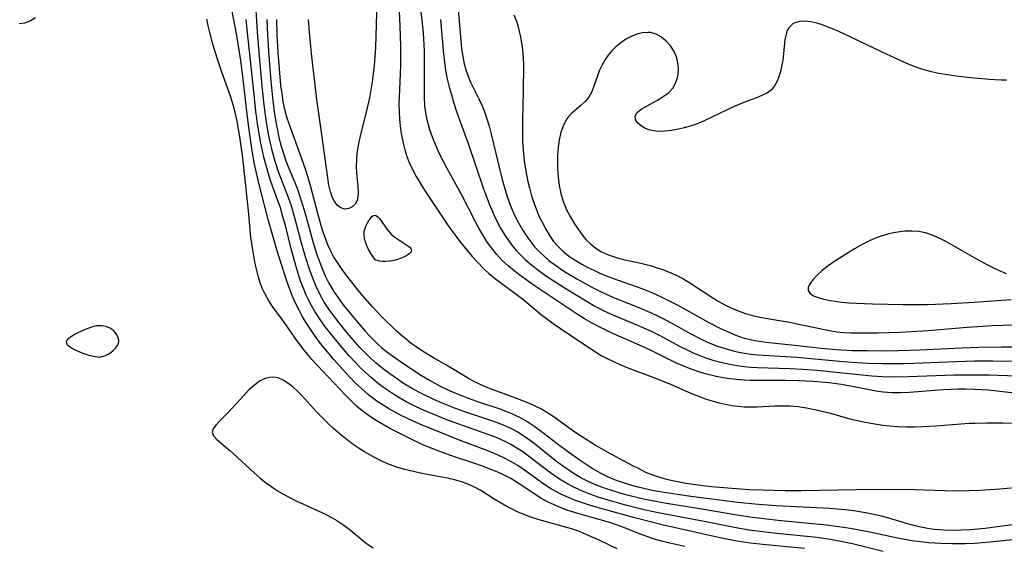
# Model space of a CAD drawing. Header units: inches. Extents: x 1073367 to 1082519, y 1569854 to 1574957.
# Tile 323 of 565: x 1080981 to 1081195, y 1570429 to 1570543. Entities that reach past the tile are written whole.
import ezdxf

# ---------------------------------------------------------------- set-up
doc = ezdxf.new("R2010")
doc.units = ezdxf.units.IN
doc.header["$MEASUREMENT"] = 0
doc.layers.add('CGG_CurvaNivelLidar_v1', color=7, linetype='Continuous', lineweight=30, true_color=0x008008)

msp = doc.modelspace()

# ---------------------------------------------------------------- linework, layer by layer
at = {"layer": 'CGG_CurvaNivelLidar_v1'}
for points in [[(1081063.5147, 1570548.3876, 75.5), (1081063.7967, 1570542.0866, 75.5), (1081063.9173, 1570537.6236, 75.5), (1081063.8878, 1570533.4928, 75.5), (1081063.665, 1570528.1952, 75.5), (1081063.5886, 1570525.038, 75.5), (1081063.6123, 1570523.4662, 75.5), (1081063.6971, 1570521.8891, 75.5), (1081063.8457, 1570520.3217, 75.5), (1081064.0607, 1570518.7676, 75.5), (1081064.4736, 1570516.6445, 75.5), (1081064.8436, 1570515.1934, 75.5), (1081065.2928, 1570513.7693, 75.5), (1081065.8122, 1570512.4247, 75.5), (1081066.4146, 1570511.1141, 75.5), (1081067.3192, 1570509.4464, 75.5), (1081069.1554, 1570506.4798, 75.5), (1081072.1481, 1570501.8744, 75.5), (1081074.0463, 1570499.0637, 75.5), (1081074.9543, 1570497.7929, 75.5), (1081076.8301, 1570495.304, 75.5), (1081078.4001, 1570493.3398, 75.5), (1081079.5184, 1570492.0099, 75.5), (1081080.668, 1570490.7208, 75.5), (1081081.862, 1570489.4884, 75.5), (1081083.1162, 1570488.3318, 75.5), (1081084.2233, 1570487.4297, 75.5), (1081088.994, 1570483.9044, 75.5), (1081090.3701, 1570482.8399, 75.5), (1081094.4624, 1570479.4816, 75.5), (1081097.0737, 1570477.5342, 75.5), (1081100.254, 1570475.3143, 75.5), (1081106.2209, 1570471.327, 75.5), (1081107.4883, 1570470.5778, 75.5), (1081108.791, 1570469.8821, 75.5), (1081110.1338, 1570469.2325, 75.5), (1081111.5018, 1570468.6282, 75.5), (1081112.8896, 1570468.0637, 75.5), (1081116.9313, 1570466.5498, 75.5), (1081119.2736, 1570465.632, 75.5), (1081123.0305, 1570464.0923, 75.5), (1081127.2583, 1570462.2664, 75.5), (1081128.7937, 1570461.6406, 75.5), (1081130.2633, 1570461.1152, 75.5), (1081131.755, 1570460.6489, 75.5), (1081133.08, 1570460.2874, 75.5), (1081134.4179, 1570459.98, 75.5), (1081135.7715, 1570459.7365, 75.5), (1081137.1353, 1570459.5593, 75.5), (1081138.5063, 1570459.4496, 75.5), (1081139.9105, 1570459.4074, 75.5), (1081141.3162, 1570459.4222, 75.5), (1081145.1594, 1570459.6147, 75.5), (1081146.8032, 1570459.6653, 75.5), (1081148.4459, 1570459.6357, 75.5), (1081150.2491, 1570459.4793, 75.5), (1081152.0471, 1570459.2112, 75.5), (1081154.1415, 1570458.7913, 75.5), (1081156.9422, 1570458.104, 75.5), (1081161.4258, 1570456.8413, 75.5), (1081163.0809, 1570456.4392, 75.5), (1081164.7531, 1570456.0918, 75.5), (1081166.4378, 1570455.7904, 75.5), (1081168.602, 1570455.4745, 75.5), (1081170.068, 1570455.322, 75.5), (1081171.8662, 1570455.1926, 75.5), (1081173.6728, 1570455.1174, 75.5), (1081175.4852, 1570455.0942, 75.5), (1081177.3016, 1570455.1246, 75.5), (1081180.0952, 1570455.2755, 75.5), (1081187.365, 1570455.8483, 75.5), (1081188.6627, 1570455.9097, 75.5), (1081191.2628, 1570455.9589, 75.5), (1081194.6355, 1570455.9382, 75.5), (1081198.8685, 1570455.8023, 75.5)], [(1081197.1587, 1570462.4174, 76), (1081191.4413, 1570463.0218, 76), (1081190.1028, 1570463.1283, 76), (1081188.4714, 1570463.2171, 76), (1081186.5884, 1570463.259, 76), (1081184.9909, 1570463.2501, 76), (1081181.7991, 1570463.1304, 76), (1081174.2994, 1570462.5623, 76), (1081172.4219, 1570462.4738, 76), (1081170.5566, 1570462.4714, 76), (1081168.6883, 1570462.5947, 76), (1081167.1325, 1570462.8106, 76), (1081163.0881, 1570463.615, 76), (1081159.6171, 1570464.2371, 76), (1081156.8906, 1570464.6048, 76), (1081155.2712, 1570464.7724, 76), (1081153.6454, 1570464.9078, 76), (1081150.3815, 1570465.0955, 76), (1081147.4663, 1570465.1687, 76), (1081141.477, 1570465.144, 76), (1081139.823, 1570465.1749, 76), (1081138.5084, 1570465.2364, 76), (1081136.9014, 1570465.3665, 76), (1081135.4045, 1570465.5374, 76), (1081133.9154, 1570465.7554, 76), (1081132.4366, 1570466.0242, 76), (1081130.971, 1570466.3502, 76), (1081129.8136, 1570466.6561, 76), (1081128.6678, 1570467.0032, 76), (1081127.0297, 1570467.5762, 76), (1081125.4161, 1570468.2211, 76), (1081123.8262, 1570468.9279, 76), (1081118.2078, 1570471.7082, 76), (1081116.4339, 1570472.5396, 76), (1081110.1815, 1570475.2535, 76), (1081108.6372, 1570475.9604, 76), (1081107.0099, 1570476.7674, 76), (1081105.4088, 1570477.6267, 76), (1081103.835, 1570478.5357, 76), (1081102.2345, 1570479.5294, 76), (1081092.9458, 1570485.751, 76), (1081090.072, 1570487.7885, 76), (1081088.5609, 1570488.9537, 76), (1081087.2912, 1570490.007, 76), (1081086.0829, 1570491.1181, 76), (1081084.8079, 1570492.4757, 76), (1081083.6393, 1570493.9294, 76), (1081082.6811, 1570495.3042, 76), (1081081.7913, 1570496.7341, 76), (1081080.9426, 1570498.2258, 76), (1081080.1295, 1570499.7465, 76), (1081077.16, 1570505.4759, 76), (1081074.0606, 1570511.1162, 76), (1081072.7523, 1570513.595, 76), (1081072.0946, 1570514.958, 76), (1081071.4829, 1570516.3362, 76), (1081070.849, 1570517.9251, 76), (1081070.2912, 1570519.5323, 76), (1081069.8234, 1570521.1579, 76), (1081069.4656, 1570522.8031, 76), (1081069.3141, 1570523.8007, 76), (1081069.2128, 1570524.7844, 76), (1081069.1205, 1570526.6171, 76), (1081069.1092, 1570528.4656, 76), (1081069.1573, 1570533.5234, 76), (1081069.0933, 1570536.6551, 76), (1081068.8843, 1570540.621, 76), (1081068.7216, 1570542.594, 76), (1081068.0639, 1570548.4155, 76)], [(1081151.6273, 1570428.6632, 77.5), (1081142.592, 1570429.5178, 77.5), (1081139.903, 1570429.8224, 77.5), (1081136.9332, 1570430.2603, 77.5), (1081133.5681, 1570430.912, 77.5), (1081121.0197, 1570433.752, 77.5), (1081117.5662, 1570434.5763, 77.5), (1081114.472, 1570435.3956, 77.5), (1081108.4501, 1570437.0684, 77.5), (1081105.3584, 1570437.9653, 77.5), (1081103.831, 1570438.4461, 77.5), (1081101.8734, 1570439.1309, 77.5), (1081100.3558, 1570439.7334, 77.5), (1081098.8736, 1570440.4001, 77.5), (1081097.6388, 1570441.0308, 77.5), (1081096.4408, 1570441.722, 77.5), (1081095.0529, 1570442.6314, 77.5), (1081090.8415, 1570445.6792, 77.5), (1081089.3926, 1570446.6613, 77.5), (1081087.8978, 1570447.5693, 77.5), (1081086.1949, 1570448.4531, 77.5), (1081084.4353, 1570449.2428, 77.5), (1081082.8814, 1570449.8722, 77.5), (1081076.875, 1570452.1022, 77.5), (1081071.1308, 1570454.3989, 77.5), (1081068.4635, 1570455.5224, 77.5), (1081066.6615, 1570456.3231, 77.5), (1081063.9276, 1570457.6296, 77.5), (1081061.5414, 1570458.9177, 77.5), (1081060.1337, 1570459.7706, 77.5), (1081058.7681, 1570460.68, 77.5), (1081057.8499, 1570461.348, 77.5), (1081056.9597, 1570462.0504, 77.5), (1081056.09, 1570462.7972, 77.5), (1081054.1119, 1570464.6655, 77.5), (1081053.0031, 1570465.7884, 77.5), (1081051.9157, 1570466.9378, 77.5), (1081049.4899, 1570469.6594, 77.5), (1081047.2951, 1570472.278, 77.5), (1081046.3608, 1570473.4742, 77.5), (1081045.2585, 1570474.9635, 77.5), (1081044.2046, 1570476.4859, 77.5), (1081043.2135, 1570478.0479, 77.5), (1081042.5817, 1570479.1391, 77.5), (1081041.9834, 1570480.2494, 77.5), (1081041.1576, 1570481.915, 77.5), (1081040.4025, 1570483.6146, 77.5), (1081039.9571, 1570484.7278, 77.5), (1081039.3195, 1570486.483, 77.5), (1081038.7256, 1570488.2567, 77.5), (1081037.0794, 1570493.465, 77.5), (1081035.1829, 1570500.0978, 77.5), (1081033.1551, 1570507.9383, 77.5), (1081032.2624, 1570512.0802, 77.5), (1081031.7387, 1570514.9674, 77.5), (1081031.0749, 1570519.5221, 77.5), (1081030.5858, 1570523.5064, 77.5), (1081029.7864, 1570530.5096, 77.5), (1081029.2646, 1570534.5633, 77.5), (1081028.9957, 1570536.3773, 77.5), (1081028.3901, 1570539.9829, 77.5), (1081027.2603, 1570545.9875, 77.5)], [(1081199.567, 1570430.831, 76.5), (1081191.9358, 1570430.0461, 76.5), (1081188.4794, 1570429.7712, 76.5), (1081186.5381, 1570429.6908, 76.5), (1081183.56, 1570429.6658, 76.5), (1081181.1975, 1570429.7299, 76.5), (1081179.8723, 1570429.8041, 76.5), (1081178.5498, 1570429.9078, 76.5), (1081176.7743, 1570430.0981, 76.5), (1081175.007, 1570430.3485, 76.5), (1081172.147, 1570430.8747, 76.5), (1081165.4173, 1570432.2846, 76.5), (1081161.9223, 1570432.9308, 76.5), (1081160.1668, 1570433.2151, 76.5), (1081158.4489, 1570433.4611, 76.5), (1081156.3477, 1570433.7132, 76.5), (1081145.8058, 1570434.7205, 76.5), (1081140.3347, 1570435.3883, 76.5), (1081137.3192, 1570435.8294, 76.5), (1081130.1925, 1570437.0534, 76.5), (1081121.6411, 1570438.433, 76.5), (1081118.5046, 1570439.009, 76.5), (1081116.6698, 1570439.3995, 76.5), (1081113.1155, 1570440.2595, 76.5), (1081111.3991, 1570440.7282, 76.5), (1081108.6033, 1570441.6055, 76.5), (1081106.9436, 1570442.2177, 76.5), (1081105.5789, 1570442.7926, 76.5), (1081104.2429, 1570443.4262, 76.5), (1081102.9392, 1570444.1205, 76.5), (1081101.7246, 1570444.8429, 76.5), (1081099.6723, 1570446.2022, 76.5), (1081097.5115, 1570447.808, 76.5), (1081093.6427, 1570450.899, 76.5), (1081092.3274, 1570451.9038, 76.5), (1081090.9871, 1570452.8609, 76.5), (1081089.3566, 1570453.8971, 76.5), (1081087.9841, 1570454.6335, 76.5), (1081086.7634, 1570455.1987, 76.5), (1081085.5143, 1570455.7132, 76.5), (1081083.757, 1570456.3637, 76.5), (1081078.5415, 1570458.1139, 76.5), (1081075.8242, 1570459.0879, 76.5), (1081072.8121, 1570460.282, 76.5), (1081071.1654, 1570460.995, 76.5), (1081068.6032, 1570462.2133, 76.5), (1081066.679, 1570463.25, 76.5), (1081064.3669, 1570464.6658, 76.5), (1081062.9627, 1570465.6109, 76.5), (1081061.5852, 1570466.5936, 76.5), (1081060.1398, 1570467.6861, 76.5), (1081058.7375, 1570468.8303, 76.5), (1081057.4395, 1570469.9923, 76.5), (1081056.1905, 1570471.2082, 76.5), (1081055.1141, 1570472.3327, 76.5), (1081054.0697, 1570473.4876, 76.5), (1081052.347, 1570475.5093, 76.5), (1081050.5688, 1570477.6786, 76.5), (1081048.7723, 1570480.0131, 76.5), (1081048.0472, 1570481.058, 76.5), (1081047.3655, 1570482.13, 76.5), (1081046.4497, 1570483.7669, 76.5), (1081045.6077, 1570485.5343, 76.5), (1081044.8572, 1570487.3506, 76.5), (1081044.2222, 1570489.0784, 76.5), (1081043.2896, 1570491.9858, 76.5), (1081042.3831, 1570495.2145, 76.5), (1081040.9866, 1570500.4379, 76.5), (1081040.1508, 1570503.2369, 76.5), (1081039.5511, 1570504.9973, 76.5), (1081037.4688, 1570510.4268, 76.5), (1081036.7186, 1570512.667, 76.5), (1081036.0598, 1570515.0683, 76.5), (1081035.3651, 1570518.2114, 76.5), (1081035.0458, 1570519.9342, 76.5), (1081034.757, 1570521.7177, 76.5), (1081034.3257, 1570524.9684, 76.5), (1081033.9066, 1570529.0182, 76.5), (1081033.0218, 1570538.8467, 76.5), (1081032.7717, 1570541.9484, 76.5), (1081032.5605, 1570545.476, 76.5)], [(1081058.7848, 1570547.39, 75), (1081058.4662, 1570537.4162, 75), (1081058.3566, 1570535.4536, 75), (1081058.2051, 1570533.4945, 75), (1081058.0131, 1570531.6785, 75), (1081057.7742, 1570529.9413, 75), (1081057.4881, 1570528.2105, 75), (1081057.1627, 1570526.4869, 75), (1081056.4802, 1570523.3566, 75), (1081055.3327, 1570518.7912, 75), (1081054.9628, 1570517.209, 75), (1081054.6779, 1570515.7971, 75), (1081054.46, 1570514.3977, 75), (1081054.3333, 1570513.0143, 75), (1081054.3147, 1570511.6058, 75), (1081054.3833, 1570510.2314, 75), (1081054.6661, 1570507.2999, 75), (1081054.7377, 1570505.8336, 75), (1081054.6775, 1570504.9811, 75), (1081054.4941, 1570504.2233, 75), (1081054.0502, 1570503.4234, 75), (1081053.4202, 1570502.8267, 75), (1081052.6689, 1570502.4593, 75), (1081051.8558, 1570502.3614, 75), (1081050.9723, 1570502.6039, 75), (1081050.1646, 1570503.1958, 75), (1081049.5022, 1570504.1082, 75), (1081049.1779, 1570504.7765, 75), (1081048.733, 1570506.0807, 75), (1081048.3906, 1570507.5462, 75), (1081048.1157, 1570509.1271, 75), (1081046.712, 1570519.5221, 75), (1081045.779, 1570526.1551, 75), (1081044.623, 1570536.0945, 75), (1081044.1538, 1570540.7053, 75), (1081043.9617, 1570543.4809, 75)], [(1081076.3435, 1570546.549, 77), (1081076.9838, 1570538.8958, 77), (1081077.1712, 1570537.1492, 77), (1081077.4263, 1570535.4265, 77), (1081077.7455, 1570533.8875, 77), (1081078.1221, 1570532.5369, 77), (1081078.5939, 1570531.2105, 77), (1081079.1447, 1570529.9169, 77), (1081080.9279, 1570526.2988, 77), (1081081.6316, 1570524.727, 77), (1081082.2637, 1570523.1116, 77), (1081082.7319, 1570521.7356, 77), (1081083.1529, 1570520.3367, 77), (1081083.5338, 1570518.9195, 77), (1081085.1624, 1570511.9942, 77), (1081085.9779, 1570508.7774, 77), (1081086.4674, 1570507.0162, 77), (1081087.0059, 1570505.2751, 77), (1081087.6023, 1570503.593, 77), (1081087.9621, 1570502.6903, 77), (1081088.7634, 1570500.9061, 77), (1081089.5617, 1570499.3527, 77), (1081090.4294, 1570497.8445, 77), (1081091.3642, 1570496.387, 77), (1081092.2026, 1570495.2132, 77), (1081093.1056, 1570494.0952, 77), (1081094.0548, 1570493.0756, 77), (1081095.0699, 1570492.1156, 77), (1081096.1415, 1570491.2099, 77), (1081097.3236, 1570490.3095, 77), (1081098.5499, 1570489.457, 77), (1081099.75, 1570488.6829, 77), (1081102.2147, 1570487.2097, 77), (1081105.3361, 1570485.4766, 77), (1081106.924, 1570484.6581, 77), (1081108.668, 1570483.8257, 77), (1081110.4926, 1570483.0366, 77), (1081116.0352, 1570480.8226, 77), (1081118.1667, 1570479.9084, 77), (1081119.7315, 1570479.171, 77), (1081121.2743, 1570478.3898, 77), (1081122.7973, 1570477.5728, 77), (1081126.9602, 1570475.239, 77), (1081129.4473, 1570473.9657, 77), (1081131.0694, 1570473.2484, 77), (1081132.7207, 1570472.609, 77), (1081134.3982, 1570472.0499, 77), (1081136.1006, 1570471.5793, 77), (1081137.3358, 1570471.3031, 77), (1081138.5823, 1570471.0793, 77), (1081139.9931, 1570470.8883, 77), (1081141.4138, 1570470.7462, 77), (1081149.9705, 1570470.21, 77), (1081159.9819, 1570469.2938, 77), (1081162.9721, 1570469.078, 77), (1081165.5237, 1570468.9329, 77), (1081168.5003, 1570468.8214, 77), (1081170.075, 1570468.8024, 77), (1081173.226, 1570468.8342, 77), (1081175.3497, 1570468.8917, 77), (1081184.4249, 1570469.2736, 77), (1081188.5056, 1570469.3889, 77), (1081192.51, 1570469.3871, 77), (1081201.426, 1570469.2494, 77)], [(1080984.7084, 1570543.829, 78), (1080983.5961, 1570543.1656, 78), (1080982.3884, 1570542.7301, 78), (1080981.1269, 1570542.5411, 78)], [(1081125.6598, 1570429.1004, 78), (1081122.4073, 1570429.8092, 78), (1081120.5654, 1570430.2785, 78), (1081118.7506, 1570430.81, 78), (1081117.5684, 1570431.206, 78), (1081116.4032, 1570431.6375, 78), (1081112.1609, 1570433.3399, 78), (1081109.5798, 1570434.2345, 78), (1081107.2807, 1570434.9282, 78), (1081102.9057, 1570436.1181, 78), (1081101.2482, 1570436.6087, 78), (1081100.0063, 1570437.0234, 78), (1081098.7825, 1570437.4809, 78), (1081097.2717, 1570438.1221, 78), (1081095.8003, 1570438.837, 78), (1081094.375, 1570439.6291, 78), (1081093.1348, 1570440.4077, 78), (1081090.7114, 1570442.0535, 78), (1081088.6813, 1570443.3723, 78), (1081087.8632, 1570443.8491, 78), (1081086.1176, 1570444.7431, 78), (1081084.667, 1570445.3894, 78), (1081083.1853, 1570445.9859, 78), (1081081.6801, 1570446.5442, 78), (1081080.0636, 1570447.1063, 78), (1081075.4158, 1570448.6402, 78), (1081072.457, 1570449.7014, 78), (1081069.8693, 1570450.7345, 78), (1081068.5913, 1570451.2836, 78), (1081065.8015, 1570452.6029, 78), (1081061.7793, 1570454.6702, 78), (1081060.3439, 1570455.4582, 78), (1081058.6495, 1570456.4679, 78), (1081057.2006, 1570457.4178, 78), (1081055.8029, 1570458.4315, 78), (1081054.4692, 1570459.5204, 78), (1081053.1947, 1570460.7048, 78), (1081051.9705, 1570461.9489, 78), (1081045.798, 1570468.4618, 78), (1081044.6977, 1570469.6841, 78), (1081043.6963, 1570470.8871, 78), (1081042.7319, 1570472.1203, 78), (1081041.0791, 1570474.3399, 78), (1081038.6433, 1570477.776, 78), (1081036.1595, 1570481.1952, 78), (1081035.2563, 1570482.5756, 78), (1081034.4518, 1570484.0158, 78), (1081033.9213, 1570485.1574, 78), (1081033.4615, 1570486.334, 78), (1081033.0701, 1570487.5409, 78), (1081032.555, 1570489.5883, 78), (1081032.289, 1570490.8712, 78), (1081031.8352, 1570493.4777, 78), (1081031.46, 1570496.2419, 78), (1081030.889, 1570501.952, 78), (1081029.6634, 1570513.486, 78), (1081029.0548, 1570518.0071, 78), (1081028.7782, 1570519.7246, 78), (1081028.4625, 1570521.4298, 78), (1081028.0498, 1570523.3055, 78), (1081027.5955, 1570525.0017, 78), (1081026.9955, 1570526.8509, 78), (1081025.1512, 1570532.0246, 78), (1081024.1498, 1570535.0627, 78), (1081023.2057, 1570538.1302, 78), (1081022.5305, 1570540.6756, 78), (1081022.192, 1570542.1268, 78), (1081021.8926, 1570543.5837, 78)], [(1081168.6736, 1570428.0329, 77), (1081162.0435, 1570429.6691, 77), (1081160.2168, 1570430.08, 77), (1081157.2733, 1570430.6315, 77), (1081154.294, 1570431.0335, 77), (1081144.9053, 1570431.9766, 77), (1081141.3691, 1570432.4117, 77), (1081139.6069, 1570432.6666, 77), (1081136.332, 1570433.2381, 77), (1081129.7988, 1570434.5649, 77), (1081119.8346, 1570436.4236, 77), (1081117.0857, 1570437.015, 77), (1081115.6614, 1570437.3542, 77), (1081113.066, 1570438.0187, 77), (1081110.0207, 1570438.8618, 77), (1081106.8452, 1570439.8438, 77), (1081105.2017, 1570440.4235, 77), (1081103.4403, 1570441.1283, 77), (1081101.7187, 1570441.9094, 77), (1081100.043, 1570442.7695, 77), (1081098.4435, 1570443.7086, 77), (1081096.56, 1570444.9998, 77), (1081091.6844, 1570448.734, 77), (1081090.4528, 1570449.6241, 77), (1081089.1934, 1570450.4664, 77), (1081087.8959, 1570451.2422, 77), (1081087.0805, 1570451.6759, 77), (1081085.5521, 1570452.3967, 77), (1081083.9825, 1570453.0453, 77), (1081082.5156, 1570453.5942, 77), (1081076.3494, 1570455.7389, 77), (1081073.5843, 1570456.7634, 77), (1081070.9733, 1570457.8032, 77), (1081068.5266, 1570458.8665, 77), (1081066.8999, 1570459.6366, 77), (1081065.3014, 1570460.4574, 77), (1081063.934, 1570461.2217, 77), (1081062.5943, 1570462.0303, 77), (1081061.2842, 1570462.8833, 77), (1081060.0074, 1570463.7832, 77), (1081058.74, 1570464.757, 77), (1081057.5224, 1570465.7793, 77), (1081056.3428, 1570466.8482, 77), (1081055.1959, 1570467.9556, 77), (1081054.079, 1570469.0961, 77), (1081052.7864, 1570470.4905, 77), (1081051.528, 1570471.9171, 77), (1081049.4224, 1570474.4428, 77), (1081047.3548, 1570477.1069, 77), (1081046.3017, 1570478.596, 77), (1081045.317, 1570480.1259, 77), (1081044.6446, 1570481.2866, 77), (1081044.0202, 1570482.4733, 77), (1081043.4448, 1570483.685, 77), (1081042.7684, 1570485.3018, 77), (1081042.1659, 1570486.9518, 77), (1081041.3424, 1570489.5769, 77), (1081040.2895, 1570493.4353, 77), (1081038.9232, 1570498.7855, 77), (1081038.4026, 1570500.693, 77), (1081037.8382, 1570502.5836, 77), (1081036.9578, 1570505.1745, 77), (1081035.8058, 1570508.3603, 77), (1081035.2636, 1570509.9641, 77), (1081034.7225, 1570511.7711, 77), (1081034.2478, 1570513.5995, 77), (1081033.59, 1570516.6751, 77), (1081032.9608, 1570520.4182, 77), (1081032.5407, 1570523.5024, 77), (1081032.1215, 1570527.2136, 77), (1081030.6524, 1570541.3258, 77), (1081030.4528, 1570543.501, 77)], [(1081034.8791, 1570543.4959, 76), (1081035.0511, 1570540.1832, 76), (1081035.2858, 1570536.5844, 76), (1081035.7253, 1570530.8776, 76), (1081036.1949, 1570525.8505, 76), (1081036.4858, 1570523.5244, 76), (1081036.7806, 1570521.6254, 76), (1081037.1325, 1570519.7376, 76), (1081037.543, 1570517.8668, 76), (1081038.0171, 1570516.0169, 76), (1081038.5657, 1570514.1937, 76), (1081039.0371, 1570512.8434, 76), (1081039.6211, 1570511.3512, 76), (1081041.4514, 1570506.8962, 76), (1081042.0969, 1570505.0993, 76), (1081043.1061, 1570501.8562, 76), (1081045.0655, 1570494.8049, 76), (1081045.8461, 1570492.2836, 76), (1081046.2623, 1570491.0794, 76), (1081046.8872, 1570489.4451, 76), (1081047.5775, 1570487.8455, 76), (1081048.3419, 1570486.2891, 76), (1081049.1947, 1570484.7872, 76), (1081049.5075, 1570484.2917, 76), (1081050.7286, 1570482.5532, 76), (1081051.709, 1570481.2951, 76), (1081054.991, 1570477.3295, 76), (1081056.2563, 1570475.8527, 76), (1081057.1604, 1570474.8566, 76), (1081058.0978, 1570473.8928, 76), (1081058.9329, 1570473.1006, 76), (1081059.8946, 1570472.2615, 76), (1081060.8892, 1570471.4572, 76), (1081061.9512, 1570470.6503, 76), (1081064.1326, 1570469.099, 76), (1081067.0312, 1570467.1659, 76), (1081068.5074, 1570466.2423, 76), (1081070.2102, 1570465.2349, 76), (1081072.5295, 1570463.9462, 76), (1081073.9197, 1570463.2521, 76), (1081075.3345, 1570462.6053, 76), (1081076.7702, 1570462.0019, 76), (1081078.6126, 1570461.2968, 76), (1081080.2088, 1570460.7386, 76), (1081085.6784, 1570458.9008, 76), (1081086.9143, 1570458.4379, 76), (1081088.1308, 1570457.9386, 76), (1081089.8794, 1570457.1152, 76), (1081091.56, 1570456.1734, 76), (1081092.8888, 1570455.3004, 76), (1081094.1796, 1570454.3622, 76), (1081097.946, 1570451.4316, 76), (1081100.1423, 1570449.7953, 76), (1081102.914, 1570447.8662, 76), (1081105.7642, 1570445.997, 76), (1081107.2224, 1570445.135, 76), (1081108.9977, 1570444.2245, 76), (1081110.4784, 1570443.597, 76), (1081111.9966, 1570443.0499, 76), (1081113.5439, 1570442.567, 76), (1081115.1137, 1570442.1359, 76), (1081116.701, 1570441.7478, 76), (1081118.5192, 1570441.3545, 76), (1081121.1342, 1570440.882, 76), (1081123.9567, 1570440.456, 76), (1081126.9091, 1570440.0529, 76), (1081132.5902, 1570439.3126, 76), (1081137.0765, 1570438.7674, 76), (1081141.604, 1570438.3232, 76), (1081145.477, 1570438.0396, 76), (1081157.1038, 1570437.4449, 76), (1081160.398, 1570437.1539, 76), (1081162.3111, 1570436.9096, 76), (1081165.2652, 1570436.408, 76), (1081168.3161, 1570435.7511, 76), (1081170.5866, 1570435.1378, 76), (1081174.1767, 1570434.0232, 76), (1081175.8731, 1570433.5675, 76), (1081177.5921, 1570433.2004, 76), (1081178.6732, 1570433.0253, 76), (1081179.8858, 1570432.8786, 76), (1081181.8081, 1570432.7396, 76), (1081183.7427, 1570432.6927, 76), (1081185.6842, 1570432.7205, 76), (1081187.6278, 1570432.8121, 76), (1081190.836, 1570433.0944, 76), (1081197.2684, 1570433.9351, 76)], [(1081198.8555, 1570441.9866, 75.5), (1081194.0161, 1570441.5861, 75.5), (1081189.6761, 1570441.2777, 75.5), (1081187.2763, 1570441.163, 75.5), (1081184.215, 1570441.1417, 75.5), (1081175.4642, 1570441.4132, 75.5), (1081166.8022, 1570441.4741, 75.5), (1081150.8513, 1570441.2101, 75.5), (1081147.3782, 1570441.2121, 75.5), (1081142.5407, 1570441.3093, 75.5), (1081139.5767, 1570441.4363, 75.5), (1081134.9518, 1570441.7665, 75.5), (1081131.4258, 1570442.0887, 75.5), (1081128.4796, 1570442.4274, 75.5), (1081125.8225, 1570442.8085, 75.5), (1081124.0649, 1570443.1149, 75.5), (1081122.3302, 1570443.4796, 75.5), (1081120.6266, 1570443.9226, 75.5), (1081118.918, 1570444.4869, 75.5), (1081117.1987, 1570445.2092, 75.5), (1081115.7016, 1570445.9374, 75.5), (1081114.2196, 1570446.7101, 75.5), (1081108.6825, 1570449.6496, 75.5), (1081106.1908, 1570451.1112, 75.5), (1081103.1907, 1570452.9806, 75.5), (1081101.738, 1570453.9592, 75.5), (1081097.2861, 1570457.1471, 75.5), (1081095.9097, 1570458.0771, 75.5), (1081094.4885, 1570458.9243, 75.5), (1081092.8722, 1570459.7164, 75.5), (1081091.1961, 1570460.4202, 75.5), (1081088.3546, 1570461.507, 75.5), (1081084.004, 1570463.093, 75.5), (1081082.5216, 1570463.6879, 75.5), (1081081.0678, 1570464.3406, 75.5), (1081079.7628, 1570465.0038, 75.5), (1081078.6627, 1570465.6064, 75.5), (1081073.7801, 1570468.5098, 75.5), (1081071.0826, 1570470.0529, 75.5), (1081068.6848, 1570471.5053, 75.5), (1081067.3267, 1570472.4151, 75.5), (1081066.2481, 1570473.1937, 75.5), (1081065.1994, 1570474.0109, 75.5), (1081064.0803, 1570474.9627, 75.5), (1081062.9917, 1570475.9533, 75.5), (1081059.7458, 1570479.0924, 75.5), (1081057.8364, 1570481.1195, 75.5), (1081055.7452, 1570483.5176, 75.5), (1081054.6537, 1570484.8378, 75.5), (1081052.5393, 1570487.5202, 75.5), (1081051.4185, 1570489.0008, 75.5), (1081050.3541, 1570490.5075, 75.5), (1081049.3865, 1570492.067, 75.5), (1081048.7144, 1570493.3548, 75.5), (1081048.154, 1570494.6094, 75.5), (1081047.5484, 1570496.1801, 75.5), (1081047.0072, 1570497.7851, 75.5), (1081046.0502, 1570501.0603, 75.5), (1081044.4345, 1570507.1935, 75.5), (1081043.8159, 1570509.4161, 75.5), (1081043.39, 1570510.7659, 75.5), (1081042.4579, 1570513.4418, 75.5), (1081039.7234, 1570520.8309, 75.5), (1081039.2661, 1570522.2735, 75.5), (1081038.8257, 1570523.9744, 75.5), (1081038.4767, 1570525.7016, 75.5), (1081038.1983, 1570527.4485, 75.5), (1081037.9725, 1570529.2102, 75.5), (1081037.6256, 1570532.7632, 75.5), (1081037.368, 1570536.3191, 75.5), (1081037.1666, 1570540.2196, 75.5), (1081037.0702, 1570543.4909, 75.5)], [(1081072.624, 1570543.4884, 76.5), (1081073.1864, 1570536.7541, 76.5), (1081073.5396, 1570533.5927, 76.5), (1081073.7759, 1570532.0726, 76.5), (1081074.064, 1570530.5631, 76.5), (1081074.4084, 1570529.0667, 76.5), (1081074.9501, 1570527.1073, 76.5), (1081075.5019, 1570525.3202, 76.5), (1081076.095, 1570523.5418, 76.5), (1081078.6983, 1570516.371, 76.5), (1081081.8758, 1570506.9454, 76.5), (1081083.1432, 1570503.5095, 76.5), (1081084.2366, 1570500.9662, 76.5), (1081084.8354, 1570499.7251, 76.5), (1081085.6478, 1570498.192, 76.5), (1081086.5268, 1570496.7063, 76.5), (1081087.4813, 1570495.2789, 76.5), (1081088.4196, 1570494.0538, 76.5), (1081089.0465, 1570493.3279, 76.5), (1081090.0115, 1570492.3213, 76.5), (1081091.0307, 1570491.3612, 76.5), (1081092.4514, 1570490.1468, 76.5), (1081093.9354, 1570488.9933, 76.5), (1081095.3783, 1570487.9592, 76.5), (1081096.8554, 1570486.9629, 76.5), (1081100.0052, 1570484.9631, 76.5), (1081104.4097, 1570482.264, 76.5), (1081106.0989, 1570481.2904, 76.5), (1081107.3727, 1570480.6096, 76.5), (1081108.6664, 1570479.9686, 76.5), (1081110.1336, 1570479.2993, 76.5), (1081115.3546, 1570477.1266, 76.5), (1081118.1474, 1570475.9028, 76.5), (1081120.2025, 1570474.8912, 76.5), (1081124.7473, 1570472.4587, 76.5), (1081126.4277, 1570471.6165, 76.5), (1081127.5608, 1570471.1, 76.5), (1081128.71, 1570470.622, 76.5), (1081130.2008, 1570470.0697, 76.5), (1081131.7132, 1570469.5793, 76.5), (1081133.7304, 1570469.0252, 76.5), (1081135.3183, 1570468.6687, 76.5), (1081136.9205, 1570468.3795, 76.5), (1081138.5351, 1570468.161, 76.5), (1081139.9649, 1570468.0294, 76.5), (1081141.4013, 1570467.9426, 76.5), (1081148.4575, 1570467.7373, 76.5), (1081151.2669, 1570467.5838, 76.5), (1081154.3623, 1570467.3526, 76.5), (1081157.1, 1570467.1068, 76.5), (1081166.2187, 1570466.1657, 76.5), (1081168.5216, 1570466.0164, 76.5), (1081170.6564, 1570465.9604, 76.5), (1081174.1811, 1570465.9965, 76.5), (1081184.0884, 1570466.3354, 76.5), (1081188.4988, 1570466.396, 76.5), (1081191.5917, 1570466.3396, 76.5), (1081199.6998, 1570466.0587, 76.5)], [(1081088.5124, 1570544.4909, 77.5), (1081089.06, 1570543.1112, 77.5), (1081089.3613, 1570542.1781, 77.5), (1081089.6239, 1570541.2212, 77.5), (1081089.9777, 1570539.6284, 77.5), (1081090.2485, 1570537.9978, 77.5), (1081090.4391, 1570536.3409, 77.5), (1081090.5331, 1570535.0152, 77.5), (1081090.5779, 1570533.6826, 77.5), (1081090.5211, 1570527.7894, 77.5), (1081090.3663, 1570521.6998, 77.5), (1081090.377, 1570518.5016, 77.5), (1081090.4273, 1570516.9046, 77.5), (1081090.5154, 1570515.3116, 77.5), (1081090.6774, 1570513.4754, 77.5), (1081090.8184, 1570512.3408, 77.5), (1081091.2557, 1570509.7706, 77.5), (1081091.5629, 1570508.3401, 77.5), (1081091.907, 1570506.9213, 77.5), (1081092.3715, 1570505.223, 77.5), (1081092.9051, 1570503.5542, 77.5), (1081093.4069, 1570502.2159, 77.5), (1081093.9619, 1570500.905, 77.5), (1081094.5627, 1570499.6223, 77.5), (1081095.4348, 1570497.9571, 77.5), (1081096.4037, 1570496.3713, 77.5), (1081097.1504, 1570495.3322, 77.5), (1081097.97, 1570494.3585, 77.5), (1081098.63, 1570493.6867, 77.5), (1081099.1203, 1570493.2391, 77.5), (1081099.8914, 1570492.6037, 77.5), (1081100.6998, 1570492.0067, 77.5), (1081101.9504, 1570491.1845, 77.5), (1081103.2534, 1570490.4201, 77.5), (1081104.5954, 1570489.7013, 77.5), (1081105.8872, 1570489.0587, 77.5), (1081107.2024, 1570488.4527, 77.5), (1081108.5406, 1570487.8898, 77.5), (1081110.1621, 1570487.2783, 77.5), (1081116.3099, 1570485.0746, 77.5), (1081118.1229, 1570484.3595, 77.5), (1081119.2436, 1570483.8766, 77.5), (1081120.7847, 1570483.1556, 77.5), (1081124.1182, 1570481.4707, 77.5), (1081130.866, 1570477.7524, 77.5), (1081133.5331, 1570476.3721, 77.5), (1081135.0141, 1570475.6749, 77.5), (1081136.514, 1570475.0454, 77.5), (1081138.0404, 1570474.5075, 77.5), (1081138.5795, 1570474.3468, 77.5), (1081140.8243, 1570473.8313, 77.5), (1081142.6898, 1570473.537, 77.5), (1081144.5778, 1570473.3114, 77.5), (1081150.1645, 1570472.7413, 77.5), (1081155.1887, 1570472.1711, 77.5), (1081158.492, 1570471.8684, 77.5), (1081162.0338, 1570471.6851, 77.5), (1081165.1544, 1570471.6262, 77.5), (1081168.4906, 1570471.6123, 77.5), (1081171.9576, 1570471.6567, 77.5), (1081176.7316, 1570471.8026, 77.5), (1081185.7075, 1570472.2665, 77.5), (1081189.414, 1570472.409, 77.5), (1081194.3372, 1570472.4802, 77.5), (1081203.2865, 1570472.4588, 77.5)], [(1081195.4455, 1570530.3341, 78), (1081194.2767, 1570530.3312, 78), (1081191.7681, 1570530.4346, 78), (1081187.6676, 1570530.8081, 78), (1081184.5601, 1570531.1716, 78), (1081182.6189, 1570531.4592, 78), (1081180.6876, 1570531.8046, 78), (1081178.895, 1570532.2005, 78), (1081177.3122, 1570532.6449, 78), (1081175.6347, 1570533.2209, 78), (1081173.9831, 1570533.8787, 78), (1081172.2361, 1570534.649, 78), (1081168.4532, 1570536.3985, 78), (1081159.9944, 1570540.4754, 78), (1081158.3819, 1570541.1857, 78), (1081155.4217, 1570542.3367, 78), (1081154.3637, 1570542.6904, 78), (1081153.0128, 1570543.0115, 78), (1081151.7143, 1570543.1494, 78), (1081150.5078, 1570543.0734, 78), (1081149.7424, 1570542.8703, 78), (1081149.0991, 1570542.5513, 78), (1081148.2196, 1570541.708, 78), (1081147.866, 1570541.0703, 78), (1081147.6074, 1570540.341, 78), (1081147.3379, 1570539.0414, 78), (1081146.8796, 1570534.6145, 78), (1081146.7908, 1570534.0197, 78), (1081146.4682, 1570532.4802, 78), (1081146.118, 1570531.2498, 78), (1081145.68, 1570530.1041, 78), (1081145.1257, 1570529.0823, 78), (1081144.4204, 1570528.229, 78), (1081143.5974, 1570527.6078, 78), (1081142.639, 1570527.1085, 78), (1081141.5733, 1570526.6639, 78), (1081138.4322, 1570525.4576, 78), (1081136.3562, 1570524.6151, 78), (1081134.6399, 1570523.826, 78), (1081130.1264, 1570521.6269, 78), (1081129.0408, 1570521.151, 78), (1081127.9435, 1570520.7174, 78), (1081126.5902, 1570520.2594, 78), (1081125.2313, 1570519.8803, 78), (1081123.8799, 1570519.5807, 78), (1081122.7501, 1570519.3908, 78), (1081121.3896, 1570519.2395, 78), (1081120.0873, 1570519.2013, 78), (1081118.8655, 1570519.3076, 78), (1081117.8398, 1570519.553, 78), (1081116.9216, 1570519.9197, 78), (1081116.1335, 1570520.3808, 78), (1081115.376, 1570521.0494, 78), (1081114.9218, 1570521.7729, 78), (1081114.8474, 1570522.5002, 78), (1081115.2847, 1570523.277, 78), (1081116.1512, 1570524.0075, 78), (1081117.2984, 1570524.7027, 78), (1081119.7222, 1570526.0156, 78), (1081120.9284, 1570526.7549, 78), (1081122.0736, 1570527.585, 78), (1081123.0064, 1570528.5519, 78), (1081123.5661, 1570529.5355, 78), (1081123.9426, 1570530.6416, 78), (1081124.1487, 1570531.6516, 78), (1081124.2381, 1570532.6976, 78), (1081124.1876, 1570533.7583, 78), (1081123.8681, 1570535.1807, 78), (1081123.2937, 1570536.5461, 78), (1081122.5012, 1570537.8043, 78), (1081121.6034, 1570538.819, 78), (1081120.575, 1570539.6617, 78), (1081119.4442, 1570540.2896, 78), (1081118.2314, 1570540.646, 78), (1081117.5776, 1570540.7042, 78), (1081116.3922, 1570540.6134, 78), (1081115.188, 1570540.3128, 78), (1081113.9874, 1570539.8361, 78), (1081112.8127, 1570539.2071, 78), (1081111.7051, 1570538.457, 78), (1081110.6618, 1570537.5921, 78), (1081109.7022, 1570536.6236, 78), (1081108.9831, 1570535.7463, 78), (1081108.3403, 1570534.8142, 78), (1081107.6744, 1570533.646, 78), (1081107.1204, 1570532.475, 78), (1081106.6514, 1570531.2957, 78), (1081105.8152, 1570528.8083, 78), (1081105.3644, 1570527.667, 78), (1081104.7978, 1570526.6387, 78), (1081104.0105, 1570525.6884, 78), (1081103.0873, 1570524.838, 78), (1081101.136, 1570523.1622, 78), (1081100.259, 1570522.1982, 78), (1081100.0438, 1570521.9034, 78), (1081099.2518, 1570520.4291, 78), (1081098.746, 1570518.955, 78), (1081098.384, 1570517.3604, 78), (1081098.1435, 1570515.679, 78), (1081098.013, 1570513.9382, 78), (1081097.9862, 1570512.8971, 78), (1081098.0191, 1570511.0948, 78), (1081098.1481, 1570509.285, 78), (1081098.3798, 1570507.4859, 78), (1081098.7306, 1570505.7163, 78), (1081099.2284, 1570503.9974, 78), (1081099.9685, 1570502.202, 78), (1081100.7244, 1570500.7464, 78), (1081101.5625, 1570499.3433, 78), (1081102.4553, 1570497.9918, 78), (1081103.2862, 1570496.8371, 78), (1081104.1717, 1570495.7527, 78), (1081105.1443, 1570494.7694, 78), (1081106.3039, 1570493.8622, 78), (1081107.575, 1570493.092, 78), (1081108.8473, 1570492.4871, 78), (1081109.8967, 1570492.0908, 78), (1081110.9799, 1570491.7553, 78), (1081112.6442, 1570491.3388, 78), (1081116.056, 1570490.6047, 78), (1081118.1014, 1570490.0914, 78), (1081119.4369, 1570489.6925, 78), (1081120.7553, 1570489.2444, 78), (1081122.0525, 1570488.7477, 78), (1081123.5733, 1570488.081, 78), (1081125.1629, 1570487.2526, 78), (1081126.7047, 1570486.3377, 78), (1081131.7162, 1570483.0716, 78), (1081133.0038, 1570482.3131, 78), (1081134.3196, 1570481.5983, 78), (1081135.6615, 1570480.9337, 78), (1081137.2196, 1570480.2514, 78), (1081138.8157, 1570479.6703, 78), (1081140.3397, 1570479.2365, 78), (1081141.8929, 1570478.8848, 78), (1081143.5679, 1570478.5701, 78), (1081148.355, 1570477.7732, 78), (1081149.6757, 1570477.525, 78), (1081156.3126, 1570476.1051, 78), (1081158.5989, 1570475.7357, 78), (1081160.0632, 1570475.5863, 78), (1081161.6422, 1570475.4933, 78), (1081163.229, 1570475.4528, 78), (1081167.4546, 1570475.4915, 78), (1081172.4529, 1570475.6524, 78), (1081178.4701, 1570475.9838, 78), (1081186.8839, 1570476.72, 78), (1081190.3889, 1570476.9681, 78), (1081192.269, 1570477.0677, 78), (1081194.7329, 1570477.1631, 78), (1081198.5035, 1570477.2414, 78)], [(1081195.4208, 1570488.2858, 78.5), (1081193.7678, 1570489.0131, 78.5), (1081192.5781, 1570489.5861, 78.5), (1081191.2171, 1570490.2798, 78.5), (1081188.5089, 1570491.7437, 78.5), (1081182.44, 1570495.2161, 78.5), (1081181.1306, 1570495.9014, 78.5), (1081179.502, 1570496.6373, 78.5), (1081177.8371, 1570497.1877, 78.5), (1081176.3978, 1570497.4601, 78.5), (1081174.9277, 1570497.5716, 78.5), (1081173.4377, 1570497.5431, 78.5), (1081172.8222, 1570497.4942, 78.5), (1081171.3605, 1570497.2978, 78.5), (1081169.903, 1570496.9912, 78.5), (1081168.46, 1570496.5725, 78.5), (1081167.1528, 1570496.0863, 78.5), (1081165.8668, 1570495.5165, 78.5), (1081164.153, 1570494.6376, 78.5), (1081162.4695, 1570493.6809, 78.5), (1081159.6932, 1570491.9906, 78.5), (1081158.1885, 1570491.019, 78.5), (1081156.774, 1570490.0262, 78.5), (1081155.474, 1570489.0154, 78.5), (1081154.3278, 1570488.0013, 78.5), (1081153.4557, 1570487.0829, 78.5), (1081152.8027, 1570486.1999, 78.5), (1081152.4283, 1570485.3802, 78.5), (1081152.4101, 1570484.6559, 78.5), (1081152.8121, 1570484.0495, 78.5), (1081153.568, 1570483.5497, 78.5), (1081154.5937, 1570483.1354, 78.5), (1081155.8223, 1570482.7909, 78.5), (1081157.2019, 1570482.5054, 78.5), (1081158.2475, 1570482.3366, 78.5), (1081159.5957, 1570482.1714, 78.5), (1081161.2362, 1570482.0255, 78.5), (1081162.9264, 1570481.9173, 78.5), (1081166.3955, 1570481.7785, 78.5), (1081172.964, 1570481.6429, 78.5), (1081176.2674, 1570481.623, 78.5), (1081178.2731, 1570481.647, 78.5), (1081183.4592, 1570481.826, 78.5), (1081188.4086, 1570482.1094, 78.5), (1081196.4347, 1570482.6859, 78.5)], [(1081110.9291, 1570428.5796, 78.5), (1081107.0276, 1570430.4808, 78.5), (1081104.2467, 1570431.7374, 78.5), (1081102.5196, 1570432.4396, 78.5), (1081101.2762, 1570432.8739, 78.5), (1081100.0149, 1570433.2663, 78.5), (1081094.0046, 1570434.9162, 78.5), (1081092.2337, 1570435.461, 78.5), (1081090.5174, 1570436.1047, 78.5), (1081089.4632, 1570436.5823, 78.5), (1081087.0231, 1570437.8248, 78.5), (1081085.6367, 1570438.5852, 78.5), (1081084.2804, 1570439.3868, 78.5), (1081081.3624, 1570441.2467, 78.5), (1081079.8623, 1570442.0872, 78.5), (1081078.3611, 1570442.7487, 78.5), (1081077.1586, 1570443.1644, 78.5), (1081075.6438, 1570443.5759, 78.5), (1081074.0916, 1570443.9122, 78.5), (1081068.5143, 1570444.9551, 78.5), (1081066.7096, 1570445.3652, 78.5), (1081064.8889, 1570445.8245, 78.5), (1081063.093, 1570446.3504, 78.5), (1081061.3388, 1570446.9792, 78.5), (1081059.8509, 1570447.6345, 78.5), (1081058.3925, 1570448.3635, 78.5), (1081056.0753, 1570449.646, 78.5), (1081054.9479, 1570450.3465, 78.5), (1081053.4349, 1570451.3967, 78.5), (1081051.9721, 1570452.5201, 78.5), (1081050.5521, 1570453.693, 78.5), (1081049.3779, 1570454.7239, 78.5), (1081048.3542, 1570455.6931, 78.5), (1081045.7132, 1570458.3501, 78.5), (1081042.427, 1570461.9221, 78.5), (1081041.4204, 1570462.9397, 78.5), (1081040.5861, 1570463.6874, 78.5), (1081039.7513, 1570464.3583, 78.5), (1081038.5654, 1570465.1701, 78.5), (1081037.3509, 1570465.7036, 78.5), (1081036.4219, 1570465.8514, 78.5), (1081035.4684, 1570465.7955, 78.5), (1081034.515, 1570465.545, 78.5), (1081033.3338, 1570464.9626, 78.5), (1081032.1926, 1570464.146, 78.5), (1081031.0944, 1570463.1582, 78.5), (1081029.9059, 1570461.9062, 78.5), (1081027.3382, 1570459.0285, 78.5), (1081026.4381, 1570458.1065, 78.5), (1081024.6022, 1570456.3241, 78.5), (1081023.8036, 1570455.4701, 78.5), (1081023.2541, 1570454.669, 78.5), (1081023.064, 1570453.9056, 78.5), (1081023.3427, 1570453.1242, 78.5), (1081024.0166, 1570452.3368, 78.5), (1081024.962, 1570451.5095, 78.5), (1081026.8409, 1570449.9702, 78.5), (1081027.6254, 1570449.2886, 78.5), (1081032.1319, 1570445.0931, 78.5), (1081033.4323, 1570443.9695, 78.5), (1081034.8083, 1570442.8748, 78.5), (1081036.2439, 1570441.8498, 78.5), (1081037.3803, 1570441.1266, 78.5), (1081038.5468, 1570440.446, 78.5), (1081039.9536, 1570439.684, 78.5), (1081041.3827, 1570438.9628, 78.5), (1081042.828, 1570438.2796, 78.5), (1081046.8586, 1570436.4615, 78.5), (1081048.1093, 1570435.8534, 78.5), (1081049.1069, 1570435.3303, 78.5), (1081050.0781, 1570434.7727, 78.5), (1081051.4119, 1570433.9033, 78.5), (1081052.6841, 1570432.9606, 78.5), (1081055.6526, 1570430.513, 78.5), (1081056.7881, 1570429.6339, 78.5), (1081057.9532, 1570428.792, 78.5)]]:
    msp.add_polyline3d(points, dxfattribs=at)
for points in [[(1081058.5, 1570491.2856, 75), (1081057.7624, 1570492.2795, 75), (1081057.3759, 1570492.8694, 75), (1081056.9728, 1570493.5825, 75), (1081056.6035, 1570494.3667, 75), (1081056.2982, 1570495.1862, 75), (1081056.0866, 1570496.0034, 75), (1081055.9984, 1570496.7796, 75), (1081056.06, 1570497.5148, 75), (1081056.2431, 1570498.1526, 75), (1081056.4856, 1570498.7623, 75), (1081056.7668, 1570499.3385, 75), (1081057.0733, 1570499.8677, 75), (1081057.3961, 1570500.3311, 75), (1081057.7289, 1570500.7029, 75), (1081058.0671, 1570500.9492, 75), (1081058.408, 1570501.0247, 75), (1081058.7192, 1570500.9134, 75), (1081059.0319, 1570500.6619, 75), (1081059.3474, 1570500.309, 75), (1081061.0572, 1570497.8924, 75), (1081061.4553, 1570497.3983, 75), (1081061.8881, 1570496.9337, 75), (1081062.3818, 1570496.4927, 75), (1081062.9082, 1570496.0893, 75), (1081065.5157, 1570494.3807, 75), (1081065.9064, 1570494.0687, 75), (1081066.1898, 1570493.7602, 75), (1081066.3213, 1570493.4534, 75), (1081066.264, 1570493.1503, 75), (1081066.0488, 1570492.8484, 75), (1081065.7138, 1570492.5488, 75), (1081065.2885, 1570492.2534, 75), (1081064.7469, 1570491.9595, 75), (1081064.0623, 1570491.6738, 75), (1081063.278, 1570491.4157, 75), (1081062.4366, 1570491.2045, 75), (1081061.5797, 1570491.0582, 75), (1081060.7483, 1570490.9916, 75), (1081060.0191, 1570491.0037, 75), (1081059.3889, 1570491.0659, 75), (1081058.8974, 1570491.1507, 75), (1081058.5857, 1570491.2317, 75)], [(1080998.5, 1570470.1998, 78.5), (1080998.8851, 1570470.2494, 78.5), (1080999.852, 1570470.5681, 78.5), (1081000.4298, 1570470.8444, 78.5), (1081001.0241, 1570471.2178, 78.5), (1081001.5808, 1570471.6664, 78.5), (1081002.067, 1570472.1654, 78.5), (1081002.4497, 1570472.6874, 78.5), (1081002.6958, 1570473.2038, 78.5), (1081002.7742, 1570473.6868, 78.5), (1081002.7117, 1570474.1598, 78.5), (1081002.5518, 1570474.626, 78.5), (1081002.3168, 1570475.0769, 78.5), (1081002.0206, 1570475.503, 78.5), (1081001.6702, 1570475.8928, 78.5), (1081001.2669, 1570476.2316, 78.5), (1081000.867, 1570476.4772, 78.5), (1081000.4345, 1570476.6758, 78.5), (1080999.9783, 1570476.8311, 78.5), (1080999.5054, 1570476.9435, 78.5), (1080999.0211, 1570477.0103, 78.5), (1080998.5296, 1570477.0256, 78.5), (1080997.9607, 1570476.9743, 78.5), (1080997.3895, 1570476.8633, 78.5), (1080996.8181, 1570476.7078, 78.5), (1080996.2487, 1570476.5185, 78.5), (1080995.1157, 1570476.0599, 78.5), (1080993.4783, 1570475.2544, 78.5), (1080992.4966, 1570474.6872, 78.5), (1080992.0715, 1570474.3999, 78.5), (1080991.7164, 1570474.1109, 78.5), (1080991.4606, 1570473.8205, 78.5), (1080991.3443, 1570473.5283, 78.5), (1080991.4007, 1570473.2371, 78.5), (1080991.6001, 1570472.945, 78.5), (1080991.9063, 1570472.6528, 78.5), (1080992.2919, 1570472.362, 78.5), (1080992.7453, 1570472.0709, 78.5), (1080993.3227, 1570471.7606, 78.5), (1080994.7528, 1570471.1351, 78.5), (1080996.2941, 1570470.6226, 78.5), (1080997.6124, 1570470.3224, 78.5)]]:
    msp.add_polyline3d(points, close=True, dxfattribs=at)

doc.saveas('drawing.dxf')
